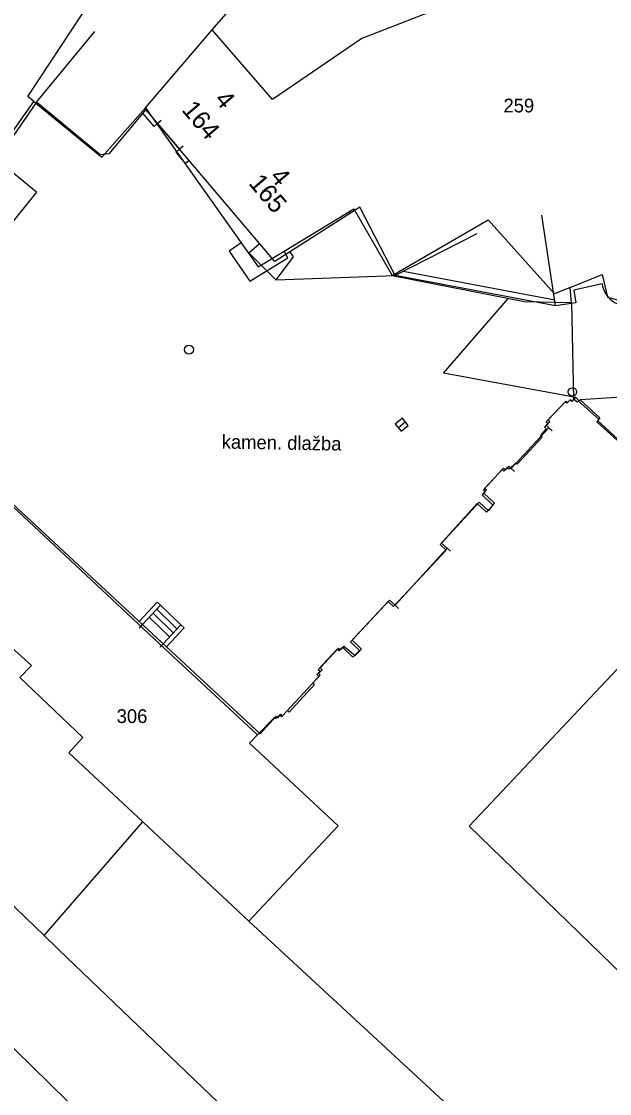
# Model space of a CAD drawing. Extents: x -601580 to 4, y -1204314 to 4.
# Drawn here: x -600546.7 to -600514.7, y -1203970 to -1203911.6 of the extents above; entities that cross this region are included whole.
import ezdxf

# ---------------------------------------------------------------- set-up
doc = ezdxf.new("R2010")
doc.units = 0
for name, color, linetype in [('00-KN-HRANICE PARCEL', 7, 'Continuous'), ('00-KN-PARC. CISLA', 7, 'Continuous'), ('00-KN-VNITRNI KRESBA', 7, 'Continuous'), ('00-POLOHOPIS', 7, 'Continuous'), ('Vrstva 27', 7, 'Continuous'), ('Vrstva 28', 7, 'Continuous'), ('Vrstva 6', 7, 'Continuous')]:
    doc.layers.add(name, color=color, linetype=linetype)

# ---------------------------------------------------------------- blocks, each defined once
blk = doc.blocks.new('6.30_508')
at = {"layer": 'Vrstva 27'}
blk.add_line((-0.25, 0), (0.25, 0), dxfattribs=at)
blk.add_lwpolyline([(-0.25, -0.25), (0.25, -0.25), (0.25, 0.25), (-0.25, 0.25)], close=True, dxfattribs=at)
blk = doc.blocks.new('VCHOD_1824')
at = {"layer": 'Vrstva 6'}
blk.add_line((0, 0.25), (0, 0), dxfattribs=at)
blk = doc.blocks.new('VCHOD_1826')
at = {"layer": 'Vrstva 6'}
blk.add_line((0, 0.25), (0, 0), dxfattribs=at)
blk = doc.blocks.new('VCHOD_1828')
at = {"layer": 'Vrstva 6'}
blk.add_line((0, 0.25), (0, 0), dxfattribs=at)
blk = doc.blocks.new('VCHOD_1830')
at = {"layer": 'Vrstva 6'}
blk.add_line((0, 0.25), (0, 0), dxfattribs=at)
blk = doc.blocks.new('VCHOD_1832')
at = {"layer": 'Vrstva 6'}
blk.add_line((0, 0.25), (0, 0), dxfattribs=at)
blk = doc.blocks.new('VCHOD_1834')
at = {"layer": 'Vrstva 6'}
blk.add_line((0, 0.25), (0, 0), dxfattribs=at)
blk = doc.blocks.new('6.14A_1170')
at = {"layer": 'Vrstva 28'}
blk.add_circle((0, 0), 0.25, dxfattribs=at)
blk = doc.blocks.new('VCHOD_1836')
at = {"layer": 'Vrstva 6'}
blk.add_line((0, 0.25), (0, 0), dxfattribs=at)
blk = doc.blocks.new('VCHOD_1838')
at = {"layer": 'Vrstva 6'}
blk.add_line((0, 0.25), (0, 0), dxfattribs=at)

msp = doc.modelspace()

# ---------------------------------------------------------------- linework, layer by layer
at = {"layer": '00-KN-HRANICE PARCEL'}
for p, q in [((-600516.73, -1203926.92), (-600516.61, -1203932.19)), ((-600514.77, -1203926.62), (-600513.41, -1203926.99)), ((-600538.92, -1203945.76), (-600548.48, -1203936.82)), ((-600533.83, -1203950.48), (-600538.92, -1203945.76)), ((-600553.44, -1203953.75), (-600545.46, -1203961.42)), ((-600545.46, -1203961.42), (-600540.08, -1203955.23)), ((-600540.08, -1203955.23), (-600534.3, -1203960.64)), ((-600534.3, -1203960.64), (-600508.41, -1203984.58)), ((-600545.46, -1203961.42), (-600544.67, -1203962.18)), ((-600544.67, -1203962.18), (-600515.19, -1203990.41))]:
    msp.add_line(p, q, dxfattribs=at)
for points in [[(-600539.94, -1203916.3), (-600536.31, -1203912.06), (-600528.45, -1203903.07), (-600524.7, -1203900.37)], [(-600564.32, -1203907.39), (-600548.26, -1203919.15), (-600546.01, -1203915.96)], [(-600546.01, -1203915.96), (-600546.34, -1203915.69), (-600543.35, -1203911.14), (-600542.39, -1203909.69)], [(-600546.01, -1203915.96), (-600542.31, -1203918.99), (-600539.94, -1203916.3)], [(-600539.94, -1203916.3), (-600534.72, -1203923.66), (-600535.38, -1203924.13), (-600534.25, -1203925.75), (-600532.18, -1203924.48), (-600532.38, -1203924.12), (-600528.59, -1203921.81)], [(-600528.59, -1203921.81), (-600526.5, -1203925.45), (-600519.28, -1203926.86), (-600516.73, -1203926.92)], [(-600516.73, -1203926.92), (-600516.8, -1203926.1), (-600515.06, -1203925.4), (-600514.77, -1203926.62)], [(-600516.61, -1203932.19), (-600516.7, -1203932.31), (-600516.8, -1203932.22), (-600516.98, -1203932.41), (-600517.07, -1203932.33), (-600518.1, -1203933.42), (-600518.01, -1203933.5), (-600518.19, -1203933.71), (-600518.11, -1203933.8), (-600518.42, -1203934.17), (-600518.33, -1203934.26), (-600519.69, -1203935.73), (-600519.76, -1203935.65), (-600520.12, -1203936.01), (-600520.23, -1203935.92), (-600520.41, -1203936.11), (-600520.51, -1203936.02), (-600521.53, -1203937.13), (-600521.44, -1203937.22), (-600521.6, -1203937.41), (-600521.01, -1203937.96), (-600521.35, -1203938.34), (-600521.86, -1203937.87), (-600523.89, -1203940.1), (-600523.56, -1203940.41), (-600526.42, -1203943.49), (-600526.72, -1203943.21), (-600528.77, -1203945.42), (-600528.27, -1203945.89), (-600528.64, -1203946.25), (-600529.21, -1203945.71), (-600529.4, -1203945.9), (-600529.5, -1203945.82), (-600530.52, -1203946.92), (-600530.42, -1203947.01), (-600530.6, -1203947.2), (-600530.5, -1203947.3), (-600530.82, -1203947.65), (-600530.72, -1203947.74), (-600532.1, -1203949.24), (-600532.2, -1203949.16), (-600532.53, -1203949.51), (-600532.63, -1203949.42), (-600532.81, -1203949.6), (-600532.91, -1203949.53), (-600533.83, -1203950.48)], [(-600512.7, -1203935.83), (-600515.34, -1203933.42), (-600515.22, -1203933.3), (-600516.34, -1203932.29), (-600516.42, -1203932.35), (-600516.61, -1203932.19)], [(-600549.88, -1203935.44), (-600553.85, -1203939.76), (-600546.15, -1203946.71), (-600546.78, -1203947.36), (-600543.35, -1203950.63), (-600544.11, -1203951.46), (-600540.08, -1203955.23)], [(-600533.83, -1203950.48), (-600534.26, -1203950.93), (-600529.44, -1203955.44), (-600534.3, -1203960.64)]]:
    msp.add_lwpolyline(points, dxfattribs=at)
at = {"layer": '00-KN-VNITRNI KRESBA'}
for p, q in [((-600517.18, -1203908.25), (-600528.14, -1203912.53)), ((-600533.01, -1203915.86), (-600536.31, -1203912.06)), ((-600528.14, -1203912.53), (-600533.01, -1203915.86)), ((-600526.5, -1203925.45), (-600521.27, -1203922.41)), ((-600521.27, -1203922.41), (-600517.66, -1203926.45)), ((-600534.72, -1203923.66), (-600533.79, -1203924.98)), ((-600533.79, -1203924.98), (-600532.38, -1203924.12)), ((-600516.8, -1203926.1), (-600517.66, -1203926.45)), ((-600511.5, -1203943.98), (-600522.3, -1203955.46)), ((-600522.3, -1203955.46), (-600507.31, -1203970.02)), ((-600548.55, -1203966.2), (-600538.88, -1203975.62))]:
    msp.add_line(p, q, dxfattribs=at)
at = {"layer": '00-POLOHOPIS'}
for p, q in [((-600539.273, -1203917.155), (-600538.076, -1203918.565)), ((-600545.863, -1203920.899), (-600548.277, -1203918.934)), ((-600545.863, -1203920.899), (-600548.002, -1203923.527)), ((-600532.833, -1203925.675), (-600526.341, -1203925.451)), ((-600517.59, -1203927.104), (-600526.341, -1203925.451)), ((-600517.638, -1203926.79), (-600525.906, -1203925.228)), ((-600523.691, -1203930.769), (-600520.159, -1203926.687)), ((-600516.498, -1203932.105), (-600523.691, -1203930.769)), ((-600514.008, -1203932.072), (-600516.251, -1203932.23)), ((-600517.965, -1203933.744), (-600520.009, -1203935.97)), ((-600523.501, -1203940.304), (-600526.332, -1203943.424)), ((-600538.424, -1203944.919), (-600539.524, -1203943.858)), ((-600538.22, -1203944.699), (-600539.32, -1203943.638)), ((-600538.016, -1203944.479), (-600539.116, -1203943.418)), ((-600540.098, -1203944.478), (-600538.978, -1203945.516)), ((-600538.628, -1203945.139), (-600539.728, -1203944.078))]:
    msp.add_line(p, q, dxfattribs=at)
for points in [[(-600545.872, -1203916.007), (-600547.861, -1203918.879), (-600548.277, -1203918.934), (-600564.176, -1203907.421), (-600561.244, -1203903.371)], [(-600521.892, -1203923.17), (-600526.341, -1203925.451), (-600528.256, -1203921.717), (-600532.89, -1203924.677), (-600539.913, -1203916.401), (-600541.922, -1203918.812), (-600542.406, -1203918.876), (-600545.872, -1203916.007), (-600542.684, -1203912.155)], [(-600539.273, -1203917.155), (-600539.464, -1203917.317), (-600540.075, -1203916.596)], [(-600537.559, -1203919.175), (-600537.749, -1203919.337), (-600538.267, -1203918.727), (-600538.076, -1203918.565)], [(-600515.059, -1203925.902), (-600516.603, -1203926.249), (-600516.493, -1203926.938), (-600517.59, -1203927.104), (-600518.338, -1203922.16)], [(-600532.075, -1203924.156), (-600531.897, -1203924.435), (-600532.833, -1203925.675), (-600534.302, -1203924.204), (-600533.714, -1203923.705)], [(-600548.237, -1203936.933), (-600533.684, -1203950.423), (-600532.817, -1203949.461), (-600532.72, -1203949.548), (-600532.563, -1203949.359), (-600532.468, -1203949.447), (-600530.412, -1203947.227), (-600530.507, -1203947.139), (-600530.307, -1203946.942), (-600530.417, -1203946.84), (-600529.415, -1203945.752), (-600529.305, -1203945.854), (-600529.13, -1203945.645), (-600528.517, -1203946.159), (-600528.158, -1203945.806), (-600528.67, -1203945.328), (-600526.636, -1203943.148), (-600526.332, -1203943.424), (-600523.501, -1203940.304), (-600523.805, -1203940.029), (-600521.766, -1203937.808), (-600521.25, -1203938.281), (-600520.926, -1203937.864), (-600521.511, -1203937.318), (-600521.359, -1203937.155), (-600521.461, -1203937.06), (-600520.425, -1203935.951), (-600520.325, -1203936.044), (-600520.142, -1203935.848), (-600520.009, -1203935.97), (-600517.965, -1203933.744), (-600518.098, -1203933.622), (-600517.915, -1203933.426), (-600518.011, -1203933.336), (-600517.028, -1203932.288), (-600516.94, -1203932.37), (-600516.804, -1203932.224), (-600516.701, -1203932.321), (-600516.498, -1203932.105), (-600516.304, -1203932.287), (-600516.251, -1203932.23), (-600515.184, -1203933.212), (-600515.306, -1203933.344), (-600512.657, -1203935.785)], [(-600548.237, -1203936.933), (-600533.684, -1203950.423), (-600532.817, -1203949.461), (-600532.72, -1203949.548), (-600532.563, -1203949.359), (-600532.468, -1203949.447), (-600530.412, -1203947.227), (-600530.507, -1203947.139), (-600530.307, -1203946.942), (-600530.417, -1203946.84), (-600529.415, -1203945.752), (-600529.305, -1203945.854), (-600529.13, -1203945.645), (-600528.517, -1203946.159), (-600528.158, -1203945.806), (-600528.67, -1203945.328), (-600526.636, -1203943.148), (-600526.332, -1203943.424), (-600523.501, -1203940.304), (-600523.805, -1203940.029), (-600521.766, -1203937.808), (-600521.25, -1203938.281), (-600520.926, -1203937.864), (-600521.511, -1203937.318), (-600521.359, -1203937.155), (-600521.461, -1203937.06), (-600520.425, -1203935.951), (-600520.325, -1203936.044), (-600520.142, -1203935.848), (-600520.009, -1203935.97), (-600517.965, -1203933.744), (-600518.098, -1203933.622), (-600517.915, -1203933.426), (-600518.011, -1203933.336), (-600517.028, -1203932.288), (-600516.94, -1203932.37), (-600516.804, -1203932.224), (-600516.701, -1203932.321), (-600516.498, -1203932.105), (-600516.304, -1203932.287), (-600516.251, -1203932.23), (-600515.184, -1203933.212), (-600515.306, -1203933.344), (-600512.657, -1203935.785)], [(-600540.098, -1203944.478), (-600539.116, -1203943.418), (-600539.299, -1203943.248), (-600540.281, -1203944.308)], [(-600538.794, -1203945.686), (-600537.833, -1203944.649), (-600538.016, -1203944.479), (-600538.978, -1203945.516)]]:
    msp.add_lwpolyline(points, dxfattribs=at)
msp.add_circle((-600516.675, -1203931.791), 0.225, dxfattribs=at)
msp.add_arc((-600513.689, -1203925.718), 1.382, 187.62667, 283.97504, dxfattribs=at)

# ---------------------------------------------------------------- block references
for name, p, xscale, yscale, rotation in [('VCHOD_1836', (-600539.273, -1203917.155), 1.00000030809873, 1.0000003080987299, -49.67090685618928), ('VCHOD_1838', (-600538.076, -1203918.565), 1.00000030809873, 1.0000003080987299, -49.67090685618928), ('6.14A_1170', (-600537.564, -1203929.489), 0.9999983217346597, 0.9999983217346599, 137.17614730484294), ('6.30_508', (-600525.973, -1203933.582), 0.9999981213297, 0.9999981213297, 39.76874563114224), ('VCHOD_1824', (-600517.965, -1203933.744), 0.9999997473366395, 0.9999997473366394, -132.55951780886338), ('VCHOD_1826', (-600520.009, -1203935.97), 0.9999997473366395, 0.9999997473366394, -132.55951780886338), ('VCHOD_1828', (-600523.501, -1203940.304), 0.9999999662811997, 0.9999999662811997, -132.21957810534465), ('VCHOD_1830', (-600526.332, -1203943.424), 0.9999999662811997, 0.9999999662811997, -132.21957810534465), ('VCHOD_1832', (-600540.098, -1203944.478), 0.9999983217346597, 0.9999983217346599, 137.17614730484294), ('VCHOD_1834', (-600538.978, -1203945.516), 0.9999983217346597, 0.9999983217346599, 137.17614730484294)]:
    msp.add_blockref(name, p, dxfattribs=dict(at, xscale=xscale, yscale=yscale, rotation=rotation))

# ---------------------------------------------------------------- texts
at = {"layer": '00-KN-PARC. CISLA'}
for s, p in [('259', (-600520.434, -1203916.56)), ('306', (-600541.504, -1203949.84))]:
    msp.add_text(s, height=0.75, dxfattribs=at).set_placement(p)
at = {"layer": '00-POLOHOPIS'}
for s, height, rotation, p in [('4', 1, 310.31788, (-600536.218, -1203915.886)), ('164', 1, 310.31788, (-600538.005, -1203916.437)), ('4', 1, 310.31788, (-600533.205, -1203920.089)), ('165', 1, 310.31788, (-600534.36, -1203920.436)), ('kamen. dlažba', 0.74999, 358.9656, (-600535.787, -1203934.877))]:
    msp.add_text(s, height=height, rotation=rotation, dxfattribs=at).set_placement(p)

doc.saveas('drawing.dxf')
